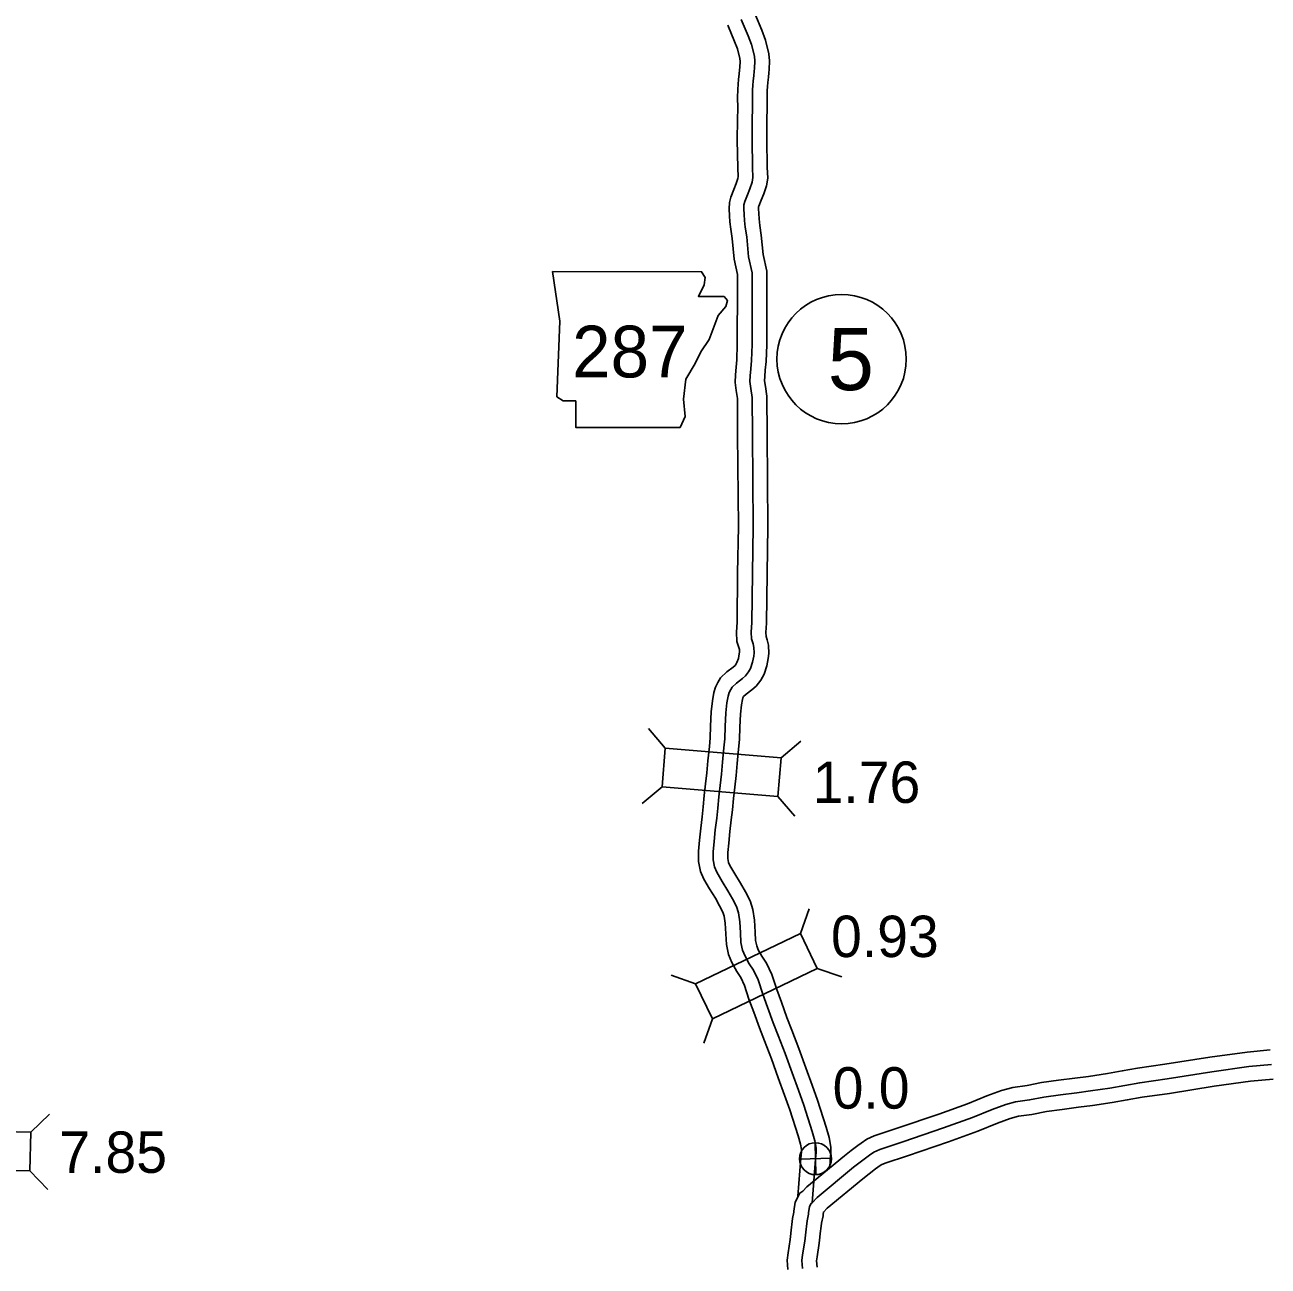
# Model space of a CAD drawing. Extents: x -83719 to 153526, y -11835 to 11446.
# Drawn here: x 51.9 to 475, y 1099 to 1521.4 of the extents above; entities that cross this region are included whole.
import ezdxf

# ---------------------------------------------------------------- set-up
doc = ezdxf.new("R2010")
doc.units = 0
for name, color, linetype in [('Level 10', 7, 'Continuous'), ('Level 20', 7, 'Continuous'), ('Level 21', 7, 'Continuous'), ('Level 25', 7, 'Continuous'), ('Level 26', 7, 'Continuous'), ('Level 27', 7, 'Continuous'), ('Level 58', 7, 'Continuous'), ('Level 59', 7, 'Continuous')]:
    doc.layers.add(name, color=color, linetype=linetype)

msp = doc.modelspace()

# ---------------------------------------------------------------- linework, layer by layer
at = {"layer": 'Level 10'}
for points in [[(325.81, 1132.62), (326, 1135.05), (326.18, 1137.47), (326.2, 1139.52), (325.67, 1142.81), (324.58, 1146.37), (321.68, 1155.47), (319.84, 1160.58), (317.69, 1166.57), (315.31, 1173.1), (312.93, 1179.3), (311.25, 1183.61), (309.36, 1188.86), (307.76, 1193.15), (306.15, 1198.27), (304.27, 1202.18), (302.72, 1204.53), (301.5, 1206.71), (300.98, 1208.01), (300.58, 1209.82), (300.45, 1212.67), (300.21, 1216.75), (299.64, 1220.44), (298.74, 1223.28), (297.16, 1226.41), (295.48, 1229.35), (293.53, 1232.51), (291.87, 1235.36), (291.41, 1236.36), (291.16, 1237.73), (291.13, 1239.78), (291.45, 1243), (291.85, 1246.9), (292.32, 1250.85), (292.68, 1254.32), (293.05, 1258.13), (293.52, 1262.06), (293.94, 1265.97), (294.28, 1270.05), (294.81, 1274.91), (295.08, 1278.2), (295.22, 1282.4), (295.44, 1286.85), (295.79, 1289.97), (296.11, 1291.8), (296.28, 1292.35), (296.51, 1292.83), (296.52, 1292.85), (297.36, 1293.64), (299.27, 1295.13), (300.81, 1296.43), (302.41, 1298.46), (303.47, 1300.44), (304.4, 1303.26), (304.9, 1305.73), (305.13, 1307.49), (304.99, 1310.3), (304.52, 1312.16), (304.18, 1313.3), (304.12, 1314.64), (304.33, 1317.82), (304.48, 1334.67), (304.71, 1350.66), (304.48, 1382.03), (304.39, 1395.01), (303.9, 1398.35), (303.65, 1400.28), (303.68, 1401.68), (303.89, 1403.85), (304.2, 1406.8), (304.36, 1412.5), (304.43, 1432.46), (304.43, 1437.55), (303.13, 1443.27), (302.52, 1449.86), (302.04, 1453.15), (301.81, 1455.33), (301.63, 1457.17), (301.55, 1458.73), (301.59, 1459.45), (301.65, 1459.66), (302.48, 1461.68), (303.33, 1463.88), (304.31, 1466.61), (304.7, 1469.16), (304.57, 1472.93), (304.37, 1482.23), (304.46, 1488.94), (304.5, 1493.11), (304.48, 1496.64), (304.51, 1498.94), (304.61, 1500.45), (304.71, 1501.74), (304.95, 1503.63), (305.06, 1505.02), (305.19, 1506.2), (305.35, 1509.1), (305.12, 1511.56), (304, 1516.21), (302.71, 1519.52), (300.3, 1525.2)], [(315, 1122.88), (316.03, 1135.82), (316.18, 1137.88), (316.19, 1138.77), (315.91, 1140.55), (315.04, 1143.39), (312.21, 1152.25), (310.43, 1157.19), (308.28, 1163.17), (305.94, 1169.6), (303.6, 1175.7), (301.89, 1180.1), (299.97, 1185.42), (298.3, 1189.91), (296.83, 1194.58), (295.55, 1197.24), (294.18, 1199.32), (292.45, 1202.39), (291.38, 1205.07), (290.63, 1208.52), (290.47, 1212.15), (290.26, 1215.69), (289.88, 1218.14), (289.45, 1219.49), (288.35, 1221.67), (286.89, 1224.24), (284.95, 1227.37), (282.98, 1230.75), (281.79, 1233.33), (281.17, 1236.76), (281.12, 1240.2), (281.5, 1244.01), (281.91, 1248.01), (282.39, 1251.96), (282.73, 1255.32), (283.11, 1259.21), (283.59, 1263.19), (283.99, 1266.91), (284.33, 1271), (284.85, 1275.85), (285.09, 1278.78), (285.23, 1282.81), (285.47, 1287.66), (285.89, 1291.37), (286.37, 1294.17), (286.96, 1296.04), (287.7, 1297.58), (288.66, 1299.18), (290.84, 1301.24), (292.96, 1302.89), (293.58, 1303.42), (294.01, 1303.96), (294.25, 1304.4), (294.72, 1305.82), (295.03, 1307.37), (295.1, 1307.89), (295.05, 1308.82), (294.88, 1309.5), (294.24, 1311.61), (294.1, 1314.75), (294.33, 1318.2), (294.48, 1334.78), (294.71, 1350.69), (294.48, 1381.96), (294.4, 1394.25), (294, 1396.98), (293.64, 1399.73), (293.69, 1402.26), (293.94, 1404.86), (294.22, 1407.46), (294.36, 1412.66), (294.43, 1432.48), (294.43, 1436.43), (293.24, 1441.7), (292.59, 1448.66), (292.11, 1451.91), (291.86, 1454.33), (291.65, 1456.43), (291.54, 1458.75), (291.66, 1460.91), (292.11, 1462.78), (293.2, 1465.4), (293.96, 1467.37), (294.57, 1469.08), (294.67, 1469.74), (294.57, 1472.65), (294.36, 1482.2), (294.46, 1489.06), (294.5, 1493.13), (294.48, 1496.68), (294.52, 1499.33), (294.64, 1501.16), (294.76, 1502.75), (295, 1504.68), (295.11, 1505.97), (295.22, 1507), (295.32, 1508.92), (295.23, 1509.92), (294.44, 1513.2), (293.44, 1515.75), (291.09, 1521.29)], [(311.52, 1097.9), (311.31, 1101.11), (311.61, 1103.61), (312.34, 1108.15), (312.77, 1112.32), (312.91, 1113.21), (313.19, 1115.24), (313.59, 1117.36), (313.61, 1117.72), (314.1, 1120.86), (315.61, 1123.89), (316.63, 1124.51), (318.06, 1126.07), (330.86, 1136.62), (333.16, 1138.34), (335.39, 1140.13), (336.47, 1140.89), (338.39, 1142.2), (340.98, 1143.39), (349.11, 1146.1), (362.92, 1150.8), (372.64, 1154.27), (379.23, 1156.99), (384.21, 1158.85), (388.1, 1159.88), (392.98, 1160.54), (397.9, 1161.51), (403.65, 1162.28), (409.22, 1163), (413.86, 1163.6), (420.29, 1164.55), (425.33, 1165.45), (430.53, 1166.38), (439.88, 1167.72), (455.15, 1170.16), (467.81, 1171.9), (475.66, 1172.63)], [(321.49, 1098.69), (321.35, 1100.82), (321.52, 1102.21), (322.26, 1106.85), (322.7, 1111.05), (322.81, 1111.77), (323.06, 1113.63), (323.53, 1116.13), (323.56, 1116.64), (323.68, 1117.41), (324.96, 1118.8), (337.04, 1128.75), (339.28, 1130.44), (341.4, 1132.12), (342.17, 1132.67), (343.34, 1133.47), (344.66, 1134.08), (352.3, 1136.62), (366.21, 1141.35), (376.23, 1144.93), (382.89, 1147.68), (387.25, 1149.31), (390.06, 1150.05), (394.62, 1150.67), (399.54, 1151.64), (404.96, 1152.37), (410.5, 1153.09), (415.23, 1153.7), (421.9, 1154.68), (427.08, 1155.6), (432.12, 1156.5), (441.38, 1157.84), (456.62, 1160.27), (468.96, 1161.97), (476.68, 1162.68)]]:
    msp.add_lwpolyline(points, dxfattribs=at)
at = {"layer": 'Level 20'}
for p, q in [((269.83, 1275.29), (264.15, 1282.01)), ((309.3, 1272.01), (316.01, 1277.7)), ((268.74, 1262.14), (262.02, 1256.45)), ((308.2, 1258.86), (313.89, 1252.14)), ((315.85, 1212.26), (318.76, 1220.56)), ((280.16, 1195.09), (271.86, 1198)), ((321.57, 1200.36), (329.88, 1197.45)), ((285.89, 1183.19), (282.98, 1174.89)), ((53.96, 1144.67), (60.33, 1150.75)), ((53.66, 1131.47), (59.73, 1125.11))]:
    msp.add_line(p, q, dxfattribs=at)
for points in [[(309.3, 1272.01), (269.83, 1275.29), (268.74, 1262.14), (308.2, 1258.86)], [(315.85, 1212.26), (280.16, 1195.09), (285.89, 1183.19), (321.57, 1200.36)], [(53.96, 1144.67), (14.37, 1145.58), (14.07, 1132.39), (53.66, 1131.47)]]:
    msp.add_lwpolyline(points, close=True, dxfattribs=at)
at = {"layer": 'Level 21'}
msp.add_lwpolyline([(231.49, 1437.43), (234.02, 1420.51), (232.9, 1394.85), (235.15, 1393.44), (239.38, 1393.44), (239.38, 1384.42), (274.91, 1384.42), (276.6, 1388.08), (276.04, 1394), (276.88, 1400.77), (279.98, 1406.13), (281.96, 1410.08), (284.78, 1414.3), (286.47, 1418.82), (287.88, 1422.48), (290.42, 1425.58), (290.98, 1427.56), (289.85, 1428.97), (281.11, 1428.97), (283.09, 1432.91), (283.37, 1435.45), (282.2, 1437.4)], close=True, dxfattribs=at)
at = {"layer": 'Level 26'}
for p, q in [((321.07, 1130.18), (320.82, 1141.03)), ((315.52, 1135.48), (326.37, 1135.73))]:
    msp.add_line(p, q, dxfattribs=at)
msp.add_circle((320.95, 1135.6), 5.43, dxfattribs=at)
at = {"layer": 'Level 27'}
msp.add_circle((329.86, 1407.65), 22, dxfattribs=at)
at = {"layer": 'Level 59'}
for points in [[(319.84, 1120.61), (321.02, 1135.43), (321.18, 1137.68), (321.19, 1139.15), (320.79, 1141.68), (319.81, 1144.88), (316.95, 1153.86), (315.14, 1158.88), (312.99, 1164.87), (310.62, 1171.35), (308.27, 1177.5), (306.57, 1181.86), (304.66, 1187.14), (303.03, 1191.53), (301.49, 1196.42), (299.91, 1199.71), (298.45, 1201.93), (296.98, 1204.55), (296.18, 1206.54), (295.61, 1209.17), (295.46, 1212.41), (295.24, 1216.22), (294.76, 1219.29), (294.09, 1221.39), (292.76, 1224.04), (291.18, 1226.79), (289.24, 1229.94), (287.43, 1233.05), (286.6, 1234.85), (286.17, 1237.25), (286.12, 1239.99), (286.47, 1243.5), (286.88, 1247.45), (287.35, 1251.41), (287.7, 1254.82), (288.08, 1258.67), (288.55, 1262.62), (288.96, 1266.44), (289.3, 1270.52), (289.83, 1275.38), (290.09, 1278.49), (290.22, 1282.61), (290.46, 1287.26), (290.84, 1290.67), (291.24, 1292.98), (291.62, 1294.19), (292.1, 1295.2), (292.59, 1296.01), (294.1, 1297.44), (296.11, 1299.01), (297.2, 1299.92), (298.21, 1301.21), (298.86, 1302.42), (299.56, 1304.54), (299.96, 1306.55), (300.11, 1307.69), (300.02, 1309.56), (299.7, 1310.83), (299.21, 1312.46), (299.11, 1314.7), (299.33, 1318.01), (299.48, 1334.73), (299.71, 1350.68), (299.48, 1382), (299.39, 1394.63), (298.95, 1397.67), (298.65, 1400), (298.69, 1401.97), (298.92, 1404.35), (299.21, 1407.13), (299.36, 1412.58), (299.43, 1432.47), (299.43, 1436.99), (298.19, 1442.48), (297.55, 1449.26), (297.07, 1452.53), (296.84, 1454.83), (296.64, 1456.8), (296.55, 1458.74), (296.63, 1460.18), (296.88, 1461.22), (297.84, 1463.54), (298.64, 1465.62), (299.44, 1467.84), (299.69, 1469.45), (299.57, 1472.79), (299.36, 1482.22), (299.46, 1489), (299.5, 1493.12), (299.48, 1496.66), (299.51, 1499.13), (299.62, 1500.81), (299.73, 1502.25), (299.97, 1504.16), (300.09, 1505.49), (300.2, 1506.6), (300.33, 1509.01), (300.18, 1510.74), (299.22, 1514.71), (298.07, 1517.63), (295.69, 1523.25)], [(316.5, 1098.29), (316.33, 1100.97), (316.57, 1102.91), (317.3, 1107.5), (317.74, 1111.68), (317.86, 1112.49), (318.13, 1114.43), (318.56, 1116.74), (318.59, 1117.18), (318.92, 1119.32), (319.44, 1120.37), (319.84, 1120.61), (321.51, 1122.44), (333.95, 1132.68), (336.22, 1134.39), (338.39, 1136.13), (339.32, 1136.78), (340.87, 1137.83), (342.82, 1138.73), (350.71, 1141.36), (364.56, 1146.08), (374.44, 1149.6), (381.06, 1152.34), (385.73, 1154.08), (389.08, 1154.96), (393.8, 1155.6), (398.72, 1156.58), (404.3, 1157.33), (409.86, 1158.05), (414.54, 1158.65), (421.09, 1159.62), (426.21, 1160.53), (431.32, 1161.44), (440.63, 1162.78), (455.89, 1165.21), (468.39, 1166.94), (476.17, 1167.65)]]:
    msp.add_lwpolyline(points, dxfattribs=at)

# ---------------------------------------------------------------- texts
at = {"layer": 'Level 21'}
msp.add_text('287', height=17.6, dxfattribs=at).set_placement((238.14, 1401.42))
at = {"layer": 'Level 25'}
msp.add_text('0.0', height=14.08, dxfattribs=at).set_placement((326.8, 1152.64))
at = {"layer": 'Level 27'}
msp.add_text('5', height=21.12, dxfattribs=at).set_placement((325.13, 1397.09))
at = {"layer": 'Level 58'}
for s, p in [('1.76', (319.99, 1256.66)), ('0.93', (326.25, 1204.21)), ('7.85', (63.64, 1130.79))]:
    msp.add_text(s, height=14.08, dxfattribs=at).set_placement(p)

doc.saveas('drawing.dxf')
